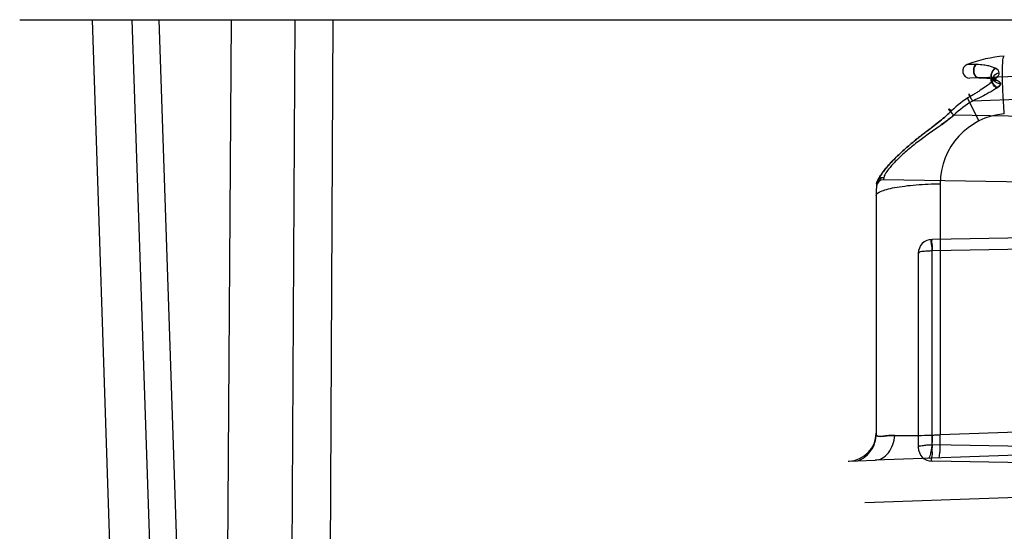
# Model space of a CAD drawing. Header units: millimetres. Extents: x 0 to 297, y 0 to 210.
# Tile 260 of 401: x 147.011 to 147.361, y 158.943 to 159.126. Entities that reach past the tile are written whole.
import ezdxf

# ---------------------------------------------------------------- set-up
doc = ezdxf.new("R2010")
doc.units = ezdxf.units.MM
doc.header["$LTSCALE"] = 16.335
doc.layers.add('INTFCLR_144815', color=7, linetype='CONTINUOUS')
doc.layers.add('INTFCLR_72935', color=7, linetype='CONTINUOUS')

msp = doc.modelspace()

# ---------------------------------------------------------------- linework, layer by layer
at = {"layer": 'INTFCLR_144815', "color": 6, "linetype": 'Continuous'}
msp.add_line((147.0106636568, 159.1257148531), (147.9455032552, 159.1257148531), dxfattribs=at)
at = {"layer": 'INTFCLR_144815', "color": 9, "linetype": 'Continuous'}
for p, q in [((147.0494303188, 158.7356267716), (147.036555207, 159.1257148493)), ((147.0637207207, 158.7362653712), (147.0507678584, 159.1257148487)), ((147.0602329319, 159.1257148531), (147.0732682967, 158.7357802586)), ((147.0602390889, 159.1257148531), (147.0732570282, 158.736303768)), ((147.0835442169, 158.7357802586), (147.0860498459, 159.1257148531)), ((147.0835476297, 158.736303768), (147.086049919, 159.1257148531)), ((147.1086210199, 159.1257148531), (147.1064195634, 158.7363037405)), ((147.1221635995, 159.1257148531), (147.1201436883, 158.7364346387))]:
    msp.add_line(p, q, dxfattribs=at)
at = {"layer": 'INTFCLR_72935', "color": 9, "linetype": 'Continuous'}
for p, q in [((147.3480888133, 159.109757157), (147.3513763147, 159.1098176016)), ((147.3480888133, 159.109757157), (147.3513763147, 159.1098176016)), ((147.3513763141, 159.1098175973), (147.3480888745, 159.1097570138)), ((147.3513763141, 159.1098175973), (147.3480888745, 159.1097570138)), ((147.5056636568, 159.110387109), (147.3490547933, 159.1049182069)), ((147.5056636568, 159.1021286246), (147.3499731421, 159.0966917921)), ((147.3481545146, 159.0976999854), (147.3522361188, 159.0895987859)), ((147.3389671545, 159.0882859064), (147.3433331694, 159.0916823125)), ((147.5056636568, 159.08884882), (147.3433331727, 159.0916823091)), ((147.3184076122, 159.069429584), (147.318315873, 159.0686572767)), ((147.5056636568, 159.065387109), (147.318315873, 159.0686572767)), ((147.3384847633, 159.067272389), (147.3384847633, 158.9777948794)), ((147.3156636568, 159.0629477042), (147.3156636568, 158.9779303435)), ((147.5056636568, 159.050387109), (147.3355763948, 159.0474182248)), ((147.3306636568, 159.0424189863), (147.3306636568, 158.9733460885)), ((147.3792690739, 159.0440497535), (147.3355763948, 159.0432870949)), ((147.3355763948, 158.9742141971), (147.3355763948, 159.0432870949)), ((147.3945308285, 158.9797520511), (147.3384847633, 158.9777948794)), ((147.5056636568, 158.975387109), (147.3152771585, 158.9687386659)), ((147.3355763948, 158.9742141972), (147.3355596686, 158.9733460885)), ((147.5056636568, 158.9712453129), (147.3355763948, 158.9742141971)), ((147.5056636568, 158.9653779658), (147.3355763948, 158.96834685))]:
    msp.add_line(p, q, dxfattribs=at)
at = {"layer": 'INTFCLR_72935', "color": 7, "linetype": 'Continuous'}
msp.add_line((147.3585687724, 159.101334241), (147.3587959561, 159.1014980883), dxfattribs=at)
msp.add_line((147.3585687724, 159.101334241), (147.3587959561, 159.1014980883), dxfattribs=at)
at = {"layer": 'INTFCLR_72935', "color": 6, "linetype": 'Continuous'}
for p, q in [((147.305725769, 158.9684051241), (147.3060126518, 158.9684151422)), ((147.3060126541, 158.9684151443), (147.3089980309, 158.9685193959)), ((147.3089980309, 158.9685193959), (147.3152771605, 158.9687386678)), ((147.3116913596, 158.9536043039), (147.5056636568, 158.9603779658))]:
    msp.add_line(p, q, dxfattribs=at)
at = {"layer": 'INTFCLR_72935', "color": 9, "linetype": 'Continuous'}
for centre, radius, start, end in [((147.3656636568, 159.0629477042), 0.05, 95.0000000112, 110.5788977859), ((147.3489675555, 159.1074166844), 0.0025, 110.5788977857, 272.0000000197), ((147.3671979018, 159.0679888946), 0.0352903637, 120.5007754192, 134.4268767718), ((147.3672885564, 159.0678481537), 0.0354577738, 120.5087066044, 122.6585053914), ((147.3671524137, 159.0670156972), 0.0342899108, 120.0662323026, 133.9987627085), ((147.3634847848, 159.0672723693), 0.0250000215, 95.0000452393, 179.9999547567), ((147.3656636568, 159.0629477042), 0.05, 175.0732094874, 180), ((147.318272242, 159.0661576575), 0.0025, 89.0000000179, 176.1251147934), ((147.3356636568, 159.0424189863), 0.005, 90.999999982, 180.0000000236), ((147.3056636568, 158.9784090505), 0.01, 271.9999999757, 360), ((147.3235343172, 159.3267426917), 0.3492679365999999, 272.0018423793, 272.453300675), ((147.3356636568, 158.9733460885), 0.005, 180.0000000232, 269.0000000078)]:
    msp.add_arc(centre, radius, start, end, dxfattribs=at)
for points, knots in [([(147.3613058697, 159.0921772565), (147.3611120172, 159.0947947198), (147.3608718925, 159.0986289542), (147.3606862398, 159.1035330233), (147.3606400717, 159.1062715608), (147.3606545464, 159.1081986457), (147.360699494, 159.1098817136), (147.3608055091, 159.1113706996), (147.3610148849, 159.1124307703), (147.3612091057, 159.1127489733), (147.3613058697, 159.1127574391)], [0, 0, 0, 0, 0.3800388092, 0.5562130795, 0.7104722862, 0.7767893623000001, 0.8348722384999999, 0.9554954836, 0.9859353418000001, 1, 1, 1, 1]), ([(147.3513763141, 159.1098175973), (147.3512321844, 159.1097229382), (147.3507177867, 159.1092328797), (147.3503450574, 159.1080088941), (147.3504302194, 159.1063009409), (147.3514511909, 159.105001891), (147.3521751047, 159.1050271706)], [0, 0, 0, 0, 0.08972429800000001, 0.3628564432, 0.6230906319, 1, 1, 1, 1]), ([(147.3521751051, 159.1050271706), (147.3520226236, 159.1050218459), (147.3514033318, 159.1051316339), (147.3506217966, 159.106073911), (147.3502423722, 159.1077936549), (147.350676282, 159.1093578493), (147.3513763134, 159.1098176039)], [0, 0, 0, 0, 0.07883333, 0.3143047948, 0.567270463, 1, 1, 1, 1]), ([(147.3513763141, 159.1098175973), (147.352245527, 159.1098354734), (147.3537033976, 159.1097507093), (147.3559800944, 159.1093136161), (147.3573652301, 159.1088330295), (147.3581300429, 159.108427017)], [0, 0, 0, 0, 0.3750966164, 0.6264115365, 1, 1, 1, 1]), ([(147.3581267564, 159.1084288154), (147.3579447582, 159.1083186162), (147.3572895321, 159.1077942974), (147.3566174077, 159.1065775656), (147.3564957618, 159.1049444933), (147.357496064, 159.1038567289), (147.3583232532, 159.1040055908), (147.3586274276, 159.1041357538)], [0, 0, 0, 0, 0.1018442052, 0.3975682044, 0.6394814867, 0.8416270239, 1, 1, 1, 1]), ([(147.3586305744, 159.1041345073), (147.3584620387, 159.1040623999), (147.3580312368, 159.103938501), (147.3572201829, 159.1040816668), (147.3565300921, 159.1050512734), (147.3566153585, 159.1067751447), (147.3574294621, 159.1080030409), (147.3581300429, 159.108427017)], [0, 0, 0, 0, 0.0877231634, 0.2117517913, 0.3663016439, 0.6081297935, 1, 1, 1, 1]), ([(147.3580813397, 159.1045469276), (147.3576077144, 159.1040930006), (147.3565828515, 159.1032488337), (147.3547996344, 159.1019217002), (147.3531312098, 159.1007837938), (147.3516145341, 159.0998094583), (147.3504585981, 159.0990939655), (147.3496788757, 159.0986288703), (147.3492877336, 159.0983968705)], [0, 0, 0, 0, 0.1831191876, 0.369874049, 0.6205533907, 0.7465804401, 0.8730581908, 1, 1, 1, 1]), ([(147.3586305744, 159.1041345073), (147.3580085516, 159.1043758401), (147.3566901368, 159.1047205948), (147.3545246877, 159.105018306), (147.3530037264, 159.1050561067), (147.3521751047, 159.1050271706)], [0, 0, 0, 0, 0.3055295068, 0.6203188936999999, 1, 1, 1, 1]), ([(147.3521751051, 159.1050271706), (147.3524512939, 159.1050368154), (147.353278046, 159.105049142), (147.3546543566, 159.1049876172), (147.3565452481, 159.1047460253), (147.3578749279, 159.1044275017), (147.3586274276, 159.1041357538)], [0, 0, 0, 0, 0.1266139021, 0.3787558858, 0.6302353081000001, 1, 1, 1, 1]), ([(147.3585662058, 159.1013378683), (147.3583861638, 159.1014647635), (147.3579936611, 159.101789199), (147.357417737, 159.1024030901), (147.3569026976, 159.1032142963), (147.3564844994, 159.1040395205), (147.3568973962, 159.1051327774), (147.3577286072, 159.1047550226), (147.3580813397, 159.1045469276)], [0, 0, 0, 0, 0.1220434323, 0.2815888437, 0.462931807, 0.6580437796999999, 0.773085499, 1, 1, 1, 1]), ([(147.3585662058, 159.1013378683), (147.3583861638, 159.1014647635), (147.3579936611, 159.101789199), (147.357417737, 159.1024030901), (147.3569026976, 159.1032142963), (147.3564844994, 159.1040395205), (147.3568973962, 159.1051327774), (147.3577286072, 159.1047550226), (147.3580813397, 159.1045469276)], [0, 0, 0, 0, 0.1220434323, 0.2815888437, 0.462931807, 0.6580437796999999, 0.773085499, 1, 1, 1, 1]), ([(147.3599557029, 159.1029513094), (147.3597220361, 159.1029449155), (147.3589053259, 159.1030079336), (147.3577905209, 159.103548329), (147.3572519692, 159.1046884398), (147.3575466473, 159.1061268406), (147.3587473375, 159.1066877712), (147.3595138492, 159.1067596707)], [0, 0, 0, 0, 0.10643436, 0.3731892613, 0.5134855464, 0.6494554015, 1, 1, 1, 1]), ([(147.3580799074, 159.1045456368), (147.3582568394, 159.1047135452), (147.3588683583, 159.1053263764), (147.3595167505, 159.1061170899), (147.3595135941, 159.1067596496)], [0, 0, 0, 0, 0.2751553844, 1, 1, 1, 1]), ([(147.3580813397, 159.1045469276), (147.3582582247, 159.1047146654), (147.3588715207, 159.105327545), (147.359503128, 159.1061176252), (147.3595138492, 159.1067596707)], [0, 0, 0, 0, 0.27516577, 1, 1, 1, 1]), ([(147.3585662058, 159.1013378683), (147.3580943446, 159.1010023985), (147.3570957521, 159.1003687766), (147.3553555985, 159.0993800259), (147.3529828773, 159.0981319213), (147.3511118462, 159.097226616), (147.3499731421, 159.0966917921)], [0, 0, 0, 0, 0.1776285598, 0.3624133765, 0.6140221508, 1, 1, 1, 1]), ([(147.3492878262, 159.0983966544), (147.3491985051, 159.0985379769), (147.3490134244, 159.098815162), (147.3488632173, 159.0990556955), (147.3485883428, 159.0993737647), (147.348852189, 159.0985632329), (147.3492597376, 159.0980018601), (147.3497278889, 159.0971060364), (147.3499731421, 159.0966917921)], [0, 0, 0, 0, 0.1241647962, 0.2275712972, 0.2747140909, 0.3212039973, 0.6424698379, 1, 1, 1, 1]), ([(147.3433331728, 159.0916823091), (147.342992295, 159.0920252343), (147.3424849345, 159.0925360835), (147.3419039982, 159.0932895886), (147.3415992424, 159.093577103), (147.3414709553, 159.0940068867), (147.3418561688, 159.0937433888), (147.3420993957, 159.0935454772), (147.3423656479, 159.0933102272), (147.3424947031, 159.0931913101)], [0, 0, 0, 0, 0.3513097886, 0.5331837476, 0.6616689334, 0.7037773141, 0.7620544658, 0.8724961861, 1, 1, 1, 1]), ([(147.3424947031, 159.0931913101), (147.3421697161, 159.0928712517), (147.3415068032, 159.0922448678), (147.3401444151, 159.0910314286), (147.3383840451, 159.0895744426), (147.3365794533, 159.0881672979), (147.335125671, 159.0870485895), (147.3336718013, 159.0859351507), (147.3318676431, 159.0845431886), (147.3297353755, 159.0828546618), (147.3276554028, 159.0811369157), (147.3256449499, 159.0793890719), (147.3237333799, 159.0776251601), (147.3219506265, 159.0758658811), (147.3203239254, 159.0741364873), (147.3188898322, 159.0724705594), (147.3175334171, 159.0707151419), (147.3164574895, 159.0690384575), (147.3158942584, 159.0677736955), (147.3158484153, 159.0672418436)], [0, 0, 0, 0, 0.0364316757, 0.0728273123, 0.1457055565, 0.2188911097, 0.2555963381, 0.2922210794, 0.3651557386, 0.4375986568, 0.5094507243, 0.5805957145, 0.6503497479, 0.7171631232, 0.7806129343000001, 0.8399031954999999, 0.8927611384, 0.9573627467, 1, 1, 1, 1]), ([(147.3158484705, 159.0672418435), (147.315876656, 159.0675688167), (147.3161252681, 159.0683260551), (147.3167550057, 159.0695171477), (147.3185464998, 159.0721944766), (147.3209647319, 159.0748899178), (147.3237420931, 159.0776354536), (147.3256540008, 159.0793968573), (147.32766116, 159.0811437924), (147.3293976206, 159.0825751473), (147.3308187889, 159.0837117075), (147.3322554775, 159.0848432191), (147.3340644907, 159.0862365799), (147.3369593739, 159.0884514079), (147.3394636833, 159.0904270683), (147.3415056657, 159.0922431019), (147.3421700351, 159.092869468), (147.3424947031, 159.0931913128)], [0, 0, 0, 0, 0.026212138, 0.06252516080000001, 0.1076644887, 0.283029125, 0.3503502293, 0.4196814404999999, 0.4905937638, 0.5628595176, 0.5993960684, 0.6359362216, 0.708921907, 0.7817628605, 0.9270942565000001, 0.9634868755, 1, 1, 1, 1]), ([(147.3433331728, 159.0916823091), (147.3420486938, 159.090587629), (147.340033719, 159.0890426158), (147.3372824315, 159.0870755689), (147.3352164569, 159.0856116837), (147.3331778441, 159.0841479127), (147.3311865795, 159.0826745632), (147.3292555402, 159.0811826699), (147.3273959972, 159.0796760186), (147.3256378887, 159.0781609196), (147.3240027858, 159.0766596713), (147.3225132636, 159.0751933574), (147.3212030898, 159.0737878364), (147.3199651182, 159.0723176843), (147.3189847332, 159.0709284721), (147.3184539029, 159.0698736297), (147.3184076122, 159.069429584)], [0, 0, 0, 0, 0.150120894, 0.2255835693, 0.3008820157, 0.3753431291, 0.4488241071, 0.5212096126, 0.5923882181, 0.6616879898, 0.7276185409, 0.7898159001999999, 0.8475301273, 0.8985903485, 0.9602872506, 1, 1, 1, 1]), ([(147.3184076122, 159.069429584), (147.3181061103, 159.0694394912), (147.316914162, 159.0692996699), (147.3159241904, 159.0681208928), (147.3158484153, 159.0672418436)], [0, 0, 0, 0, 0.2547899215, 1, 1, 1, 1]), ([(147.3158484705, 159.0672418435), (147.3158734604, 159.0675317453), (147.3161806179, 159.0687038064), (147.317513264, 159.0694589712), (147.3184076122, 159.069429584)], [0, 0, 0, 0, 0.2453828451, 1, 1, 1, 1]), ([(147.3156636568, 159.0629477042), (147.3156636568, 159.0636790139), (147.3173486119, 159.0645910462), (147.3195143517, 159.0653051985), (147.3224586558, 159.0659637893), (147.3259704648, 159.0664905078), (147.3313963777, 159.0670443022), (147.3356214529, 159.0672288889), (147.3384847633, 159.067272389)], [0, 0, 0, 0, 0.0925205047, 0.1855552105, 0.3114203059, 0.4650078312, 0.6377109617, 1, 1, 1, 1]), ([(147.3355763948, 159.0432870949), (147.3355677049, 159.0438715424), (147.3358318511, 159.0449614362), (147.3347839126, 159.0474043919), (147.3355763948, 159.0474182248)], [0, 0, 0, 0, 0.4244467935, 1, 1, 1, 1]), ([(147.3355763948, 159.0474182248), (147.3350967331, 159.0474098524), (147.3359707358, 159.0451208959), (147.3355630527, 159.044184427), (147.3355763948, 159.0432870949)], [0, 0, 0, 0, 0.3483492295, 1, 1, 1, 1]), ([(147.3355763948, 159.0432870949), (147.3350466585, 159.0432854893), (147.3339766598, 159.0432741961), (147.3325439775, 159.043031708), (147.3306636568, 159.0430803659), (147.3306636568, 159.0424189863)], [0, 0, 0, 0, 0.3153680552, 0.6062625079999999, 1, 1, 1, 1]), ([(147.3089980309, 158.9685193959), (147.3099378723, 158.968851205), (147.3113042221, 158.9695783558), (147.312847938, 158.9709288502), (147.313863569, 158.9721428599), (147.3146715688, 158.9735034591), (147.315432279, 158.9754062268), (147.3156636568, 158.9769349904), (147.3156636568, 158.9779303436)], [0, 0, 0, 0, 0.2437788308, 0.3712227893, 0.5002298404, 0.6292025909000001, 0.7565491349, 1, 1, 1, 1]), ([(147.3156636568, 158.9779303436), (147.3156636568, 158.9773206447), (147.3176900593, 158.9771090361), (147.3195800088, 158.9775005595), (147.3213328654, 158.9775618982), (147.3222811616, 158.9775556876)], [0, 0, 0, 0, 0.2700017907, 0.5800432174, 1, 1, 1, 1]), ([(147.3222811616, 158.9775556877), (147.321777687, 158.9775623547), (147.3203867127, 158.9775402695), (147.3185878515, 158.9773092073), (147.3156636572, 158.9770261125), (147.3156636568, 158.9779303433)], [0, 0, 0, 0, 0.2252950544, 0.5954098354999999, 1, 1, 1, 1]), ([(147.3222811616, 158.9775556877), (147.3234223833, 158.9775246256), (147.3258753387, 158.9774975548), (147.3297647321, 158.9775245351), (147.3340248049, 158.9776229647), (147.3369728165, 158.977730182), (147.3384847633, 158.9777948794)], [0, 0, 0, 0, 0.2113104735, 0.4539993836, 0.7198930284, 1, 1, 1, 1]), ([(147.3341122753, 158.9693964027), (147.3343970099, 158.9694063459), (147.3350029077, 158.9703376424), (147.3353474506, 158.972023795), (147.3356861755, 158.9746638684), (147.3357348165, 158.9766327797), (147.3357348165, 158.9776879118)], [0, 0, 0, 0, 0.0986461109, 0.3139044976, 0.6346728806, 1, 1, 1, 1]), ([(147.3379622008, 158.9695308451), (147.338171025, 158.9695381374), (147.3382519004, 158.9706971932), (147.3384222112, 158.9716584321), (147.3384733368, 158.9732398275), (147.3385197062, 158.975187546), (147.3385060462, 158.976740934), (147.3384847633, 158.9777948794)], [0, 0, 0, 0, 0.0752555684, 0.2896871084, 0.4441857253, 0.6203357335, 1, 1, 1, 1]), ([(147.3152771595, 158.9687386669), (147.3161319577, 158.9687685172), (147.3179837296, 158.9692955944), (147.32024862, 158.9713226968), (147.3217629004, 158.9742260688), (147.3222011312, 158.9764395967), (147.3222811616, 158.9775556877)], [0, 0, 0, 0, 0.209869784, 0.453534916, 0.7254414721, 1, 1, 1, 1]), ([(147.3306636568, 158.9733460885), (147.3306636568, 158.9738394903), (147.3322923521, 158.9739313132), (147.3336906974, 158.9741902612), (147.3349511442, 158.974212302), (147.3355763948, 158.9742141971)], [0, 0, 0, 0, 0.2930535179, 0.6286338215, 1, 1, 1, 1]), ([(147.3355596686, 158.9733460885), (147.3355510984, 158.9728548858), (147.3354807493, 158.9717701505), (147.3357550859, 158.9704063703), (147.3349359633, 158.9683580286), (147.3355763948, 158.96834685)], [0, 0, 0, 0, 0.2947644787, 0.6156851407, 1, 1, 1, 1])]:
    msp.add_open_spline(points, degree=3, knots=knots, dxfattribs=at)
for points in [[(147.3595138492, 159.1067596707), (147.3595259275, 159.1074829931), (147.3587639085, 159.1080862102), (147.3581267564, 159.1084288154)], [(147.3595135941, 159.1067596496), (147.3595228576, 159.1074818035), (147.35876505, 159.1080829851), (147.3581300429, 159.108427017)], [(147.3586274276, 159.1041357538), (147.3591799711, 159.1039198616), (147.3599846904, 159.1035438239), (147.3599557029, 159.1029513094)], [(147.3585648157, 159.1013368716), (147.3591438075, 159.1017483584), (147.3599583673, 159.1022409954), (147.3599557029, 159.1029513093)], [(147.3599557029, 159.1029513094), (147.3599471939, 159.1022415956), (147.3591444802, 159.1017494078), (147.3585662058, 159.1013378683)]]:
    msp.add_open_spline(points, degree=3, dxfattribs=at)
at = {"layer": 'INTFCLR_72935', "color": 7, "linetype": 'Continuous'}
for points, knots in [([(147.3583160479, 159.104765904), (147.3577783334, 159.1042206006), (147.3566622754, 159.1033128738), (147.3547971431, 159.1019183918), (147.3531302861, 159.1007828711), (147.3516147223, 159.0998095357), (147.3504587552, 159.0990942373), (147.3496793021, 159.0986284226), (147.3492878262, 159.0983966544)], [0, 0, 0, 0, 0.2075737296, 0.3884730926, 0.6315716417, 0.7538868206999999, 0.8766910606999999, 1, 1, 1, 1]), ([(147.3587959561, 159.1014980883), (147.3586111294, 159.1016187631), (147.3582689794, 159.1018809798), (147.3577845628, 159.1023674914), (147.3571147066, 159.1031615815), (147.3562715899, 159.1052616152), (147.3579220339, 159.1049803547), (147.3583160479, 159.104765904)], [0, 0, 0, 0, 0.1231964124, 0.2410528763, 0.3755812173, 0.7496297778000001, 1, 1, 1, 1]), ([(147.3587959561, 159.1014980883), (147.3586111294, 159.1016187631), (147.3582689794, 159.1018809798), (147.3577845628, 159.1023674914), (147.3571147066, 159.1031615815), (147.3562715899, 159.1052616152), (147.3579220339, 159.1049803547), (147.3583160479, 159.104765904)], [0, 0, 0, 0, 0.1231964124, 0.2410528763, 0.3755812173, 0.7496297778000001, 1, 1, 1, 1]), ([(147.3585648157, 159.1013368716), (147.3583848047, 159.1014638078), (147.3579923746, 159.1017883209), (147.3574165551, 159.1024022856), (147.3569016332, 159.1032135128), (147.3564834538, 159.1040386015), (147.3568962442, 159.1051317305), (147.3577272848, 159.1047537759), (147.3580799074, 159.1045456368)], [0, 0, 0, 0, 0.1220547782, 0.281614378, 0.4629701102, 0.6580842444, 0.7731025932, 1, 1, 1, 1]), ([(147.3585648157, 159.1013368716), (147.3583848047, 159.1014638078), (147.3579923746, 159.1017883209), (147.3574165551, 159.1024022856), (147.3569016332, 159.1032135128), (147.3564834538, 159.1040386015), (147.3568962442, 159.1051317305), (147.3577272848, 159.1047537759), (147.3580799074, 159.1045456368)], [0, 0, 0, 0, 0.1220547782, 0.281614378, 0.4629701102, 0.6580842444, 0.7731025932, 1, 1, 1, 1])]:
    msp.add_open_spline(points, degree=3, knots=knots, dxfattribs=at)

doc.saveas('drawing.dxf')
